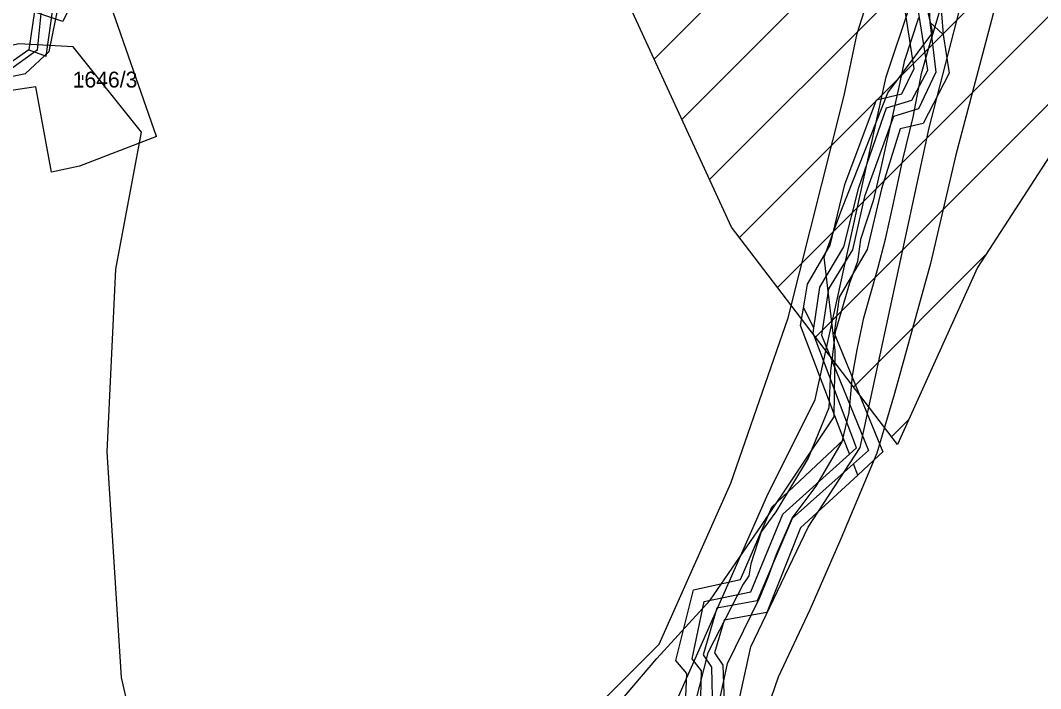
# Model space of a CAD drawing. Extents: x -564810 to -550519, y -1045831 to -1034011.
# Drawn here: x -552963 to -552634.5, y -1039093.8 to -1038878.7 of the extents above; entities that cross this region are included whole.
import ezdxf

# ---------------------------------------------------------------- set-up
doc = ezdxf.new("R2010")
doc.units = 0
for name, color, linetype in [('Biokoridory', 7, 'Continuous'), ('Interakční prvky', 7, 'Continuous'), ('KN stav', 7, 'Continuous'), ('Odvodněné plochy', 7, 'Continuous'), ('Parcelní čísla', 7, 'Continuous'), ('přeložka st silnice', 7, 'Continuous'), ('STG', 7, 'Continuous'), ('vodní toky', 7, 'Continuous'), ('Vrstva 33', 7, 'Continuous'), ('Vrstva 4', 7, 'Continuous'), ('zamokř ploch', 7, 'Continuous')]:
    doc.layers.add(name, color=color, linetype=linetype)

msp = doc.modelspace()

# ---------------------------------------------------------------- linework, layer by layer
at = {"layer": 'Biokoridory'}
for points in [[(-552893.82, -1039243.41), (-552882.62, -1039197.36), (-552875.06, -1039180.81), (-552864.43, -1039168.12), (-552853.31, -1039155.74), (-552836.6, -1039142.15), (-552820.61, -1039127.79), (-552816.3, -1039123.69), (-552795.16, -1039108.83), (-552776.25, -1039098.43), (-552757.33, -1039079.51), (-552734.17, -1039027.64), (-552715.77, -1038974.4), (-552697.67, -1038902.88), (-552693.54, -1038882.9), (-552685.68, -1038858.26)], [(-552649.29, -1038875), (-552661.72, -1038921.93), (-552669.89, -1038956.9), (-552681.54, -1038998.77), (-552687.16, -1039018.04), (-552698.76, -1039045.52), (-552708.72, -1039068.42), (-552718.95, -1039090.09), (-552724.64, -1039106.59), (-552736.33, -1039124.92), (-552755.82, -1039138.71), (-552790.29, -1039154.41), (-552806.89, -1039168.99), (-552825.22, -1039189.51), (-552839.4, -1039208.72), (-552850.78, -1039231.19), (-552874.26, -1039284.06), (-552893.66, -1039243.41)]]:
    msp.add_lwpolyline(points, dxfattribs=at)
at = {"layer": 'Interakční prvky'}
for points in [[(-552888.79, -1039249.84), (-552870.94, -1039193.46), (-552864.8, -1039178.94), (-552852.52, -1039170.01), (-552839.13, -1039166.1), (-552811.23, -1039127.58), (-552777.19, -1039111.39), (-552753.76, -1039102.46), (-552722.66, -1039031.95), (-552707.03, -1039000.69), (-552684.15, -1038896.85), (-552660.81, -1038826.84), (-552647.98, -1038807.85), (-552629.57, -1038796.69), (-552587.16, -1038741.98), (-552546.42, -1038719.65), (-552514.06, -1038692.29), (-552497.58, -1038671.43), (-552468.56, -1038650.78), (-552447.92, -1038631.8), (-552403.28, -1038613.37), (-552369.24, -1038575.41), (-552351.38, -1038527.4)], [(-552873.92, -1039264.58), (-552857.18, -1039216.01), (-552845.46, -1039195.91), (-552826.49, -1039179.72), (-552814.22, -1039161.3), (-552789.66, -1039144.55), (-552774.04, -1039133.95), (-552742.23, -1039123.34), (-552732.19, -1039100.45), (-552727.73, -1039080.35), (-552709.31, -1039041.83), (-552692.57, -1039016.15), (-552670.3, -1038913.28), (-552658.03, -1038865.27), (-552641.85, -1038836.24)]]:
    msp.add_lwpolyline(points, dxfattribs=at)
at = {"layer": 'KN stav'}
for p, q in [((-552951.17, -1038824.08), (-552960.2, -1038888.15)), ((-552954.69, -1038890.18), (-552946.85, -1038836.51)), ((-552946.85, -1038836.51), (-552919.23, -1038915.91)), ((-552671.27, -1038855.65), (-552670.14, -1038879.21)), ((-552667.88, -1038856.9), (-552665.83, -1038883.18)), ((-552675.22, -1038894.13), (-552678.9, -1038870.11)), ((-552670.81, -1038894.7), (-552673.87, -1038875.09)), ((-552670.14, -1038879.21), (-552668.16, -1038895.38)), ((-552665.83, -1038883.18), (-552663.87, -1038895.66)), ((-552960.2, -1038888.15), (-552982.51, -1038903.73)), ((-552960.2, -1038888.15), (-552954.69, -1038890.18)), ((-552679.2, -1038902.33), (-552675.22, -1038894.13)), ((-552675.94, -1038904.35), (-552670.81, -1038894.7)), ((-552668.16, -1038895.38), (-552673.78, -1038907.17)), ((-552663.87, -1038895.66), (-552672.24, -1038911.89)), ((-552958.02, -1038900.01), (-552982.51, -1038903.73)), ((-552952.92, -1038927.49), (-552958.02, -1038900.01)), ((-552697.53, -1038931.55), (-552687.35, -1038904.22)), ((-552687.35, -1038904.22), (-552679.2, -1038902.33)), ((-552693.04, -1038932.52), (-552684.04, -1038906.78)), ((-552684.04, -1038906.78), (-552675.94, -1038904.35)), ((-552673.78, -1038907.17), (-552681.84, -1038909.6)), ((-552681.84, -1038909.6), (-552691.19, -1038935.35)), ((-552679.68, -1038913.61), (-552685.68, -1038932.85)), ((-552672.24, -1038911.89), (-552679.68, -1038913.61)), ((-552919.16, -1038916.1), (-552943.9, -1038925.63)), ((-552919.23, -1038915.91), (-552919.16, -1038916.1)), ((-552943.9, -1038925.63), (-552952.92, -1038927.49)), ((-552702.2, -1038951), (-552697.53, -1038931.55)), ((-552697.79, -1038951.57), (-552693.04, -1038932.52)), ((-552685.68, -1038932.85), (-552690.3, -1038952.46)), ((-552691.19, -1038935.35), (-552695.01, -1038952.54)), ((-552709.51, -1038963.61), (-552702.2, -1038951)), ((-552705.5, -1038964.58), (-552697.79, -1038951.57)), ((-552695.01, -1038952.54), (-552702.77, -1038965.07)), ((-552690.3, -1038952.46), (-552699.33, -1038967.8)), ((-552710.5, -1038969.34), (-552709.51, -1038963.61)), ((-552707.5, -1038977.74), (-552705.5, -1038964.58)), ((-552702.77, -1038965.07), (-552705.01, -1038979.97)), ((-552711.8, -1038976.93), (-552710.5, -1038969.34)), ((-552699.33, -1038967.8), (-552700.91, -1038979.4)), ((-552697.78, -1039013.56), (-552711.8, -1038976.93)), ((-552707.74, -1038979.36), (-552707.5, -1038977.74)), ((-552693.77, -1039016.28), (-552707.74, -1038979.36)), ((-552700.91, -1038979.4), (-552685.26, -1039017.59)), ((-552705.01, -1038979.97), (-552689.92, -1039017.18)), ((-552721, -1039035.4), (-552697.78, -1039013.56)), ((-552717.46, -1039037.66), (-552695.98, -1039018.27)), ((-552695.98, -1039018.27), (-552693.77, -1039016.28)), ((-552689.92, -1039017.18), (-552694.75, -1039021.47)), ((-552686.55, -1039018.78), (-552693.37, -1039025.08)), ((-552685.26, -1039017.59), (-552686.55, -1039018.78)), ((-552694.75, -1039021.47), (-552714.5, -1039039.01)), ((-552693.37, -1039025.08), (-552711.76, -1039042.07)), ((-552731.09, -1039058.66), (-552721, -1039035.4)), ((-552727.82, -1039062.59), (-552717.46, -1039037.66)), ((-552714.5, -1039039.01), (-552725.74, -1039065.55)), ((-552711.76, -1039042.07), (-552722.63, -1039069.33)), ((-552746.23, -1039061.97), (-552731.09, -1039058.66)), ((-552751.91, -1039084.74), (-552746.23, -1039061.97)), ((-552742.75, -1039065.79), (-552727.82, -1039062.59)), ((-552746.7, -1039084.15), (-552742.75, -1039065.79)), ((-552738.77, -1039067.94), (-552743.1, -1039082.91)), ((-552725.74, -1039065.55), (-552738.77, -1039067.94)), ((-552736.35, -1039071.7), (-552739.5, -1039082.32)), ((-552722.63, -1039069.33), (-552736.35, -1039071.7)), ((-552748.42, -1039088.88), (-552751.91, -1039084.74)), ((-552743.64, -1039088.07), (-552746.7, -1039084.15)), ((-552743.1, -1039082.91), (-552740.41, -1039086.89)), ((-552739.5, -1039082.32), (-552736.82, -1039086.19)), ((-552744.01, -1039100.4), (-552743.64, -1039088.07)), ((-552740.41, -1039086.89), (-552740.09, -1039102.66)), ((-552736.82, -1039086.19), (-552736.17, -1039103.57)), ((-552748.9, -1039101.53), (-552748.42, -1039088.88))]:
    msp.add_line(p, q, dxfattribs=at)
at = {"layer": 'Odvodněné plochy'}
for points in [[(-552908.8, -1038796.18), (-552949.29, -1038879.02), (-552998.98, -1038862.45)], [(-552481.84, -1038855.09), (-552606.98, -1038884.54), (-552654.83, -1038958.17), (-552680.6, -1039015.24), (-552733.97, -1038945.29), (-552767.09, -1038873.49)]]:
    msp.add_lwpolyline(points, dxfattribs=at)
at = {"layer": 'přeložka st silnice'}
for p, q in [((-552758.93, -1038891.19), (-552475.06, -1038607.33)), ((-552741.07, -1038929.9), (-552425.66, -1038614.49)), ((-552750, -1038910.55), (-552457.39, -1038617.94)), ((-552731.46, -1038948.58), (-552403.2, -1038620.31)), ((-552719.22, -1038964.62), (-552384.48, -1038629.88)), ((-552706.98, -1038980.66), (-552365.76, -1038639.45)), ((-552694.74, -1038996.71), (-552652.3, -1038954.27)), ((-552682.5, -1039012.75), (-552676.99, -1039007.24))]:
    msp.add_line(p, q, dxfattribs=at)
at = {"layer": 'STG'}
msp.add_lwpolyline([(-553077.37, -1039475.17), (-553074.61, -1039459.55), (-553032.36, -1039426.47), (-553011.23, -1039412.69), (-552967.14, -1039367.67), (-552937.75, -1039330), (-552909.27, -1039281.3), (-552907.43, -1039273.03), (-552900.09, -1039209.63), (-552915.7, -1039154.51), (-552930.4, -1039090.19), (-552934.99, -1039017.61), (-552932.23, -1038958.8), (-552923.97, -1038914.7), (-552946.01, -1038887.14), (-552963.47, -1038886.22), (-552998.37, -1038894.49), (-553092.98, -1038892.65), (-553109.51, -1038893.57)], dxfattribs=at)
at = {"layer": 'vodní toky'}
for p, q in [((-552670, -1038885.99), (-552665.49, -1038870.76)), ((-552673.77, -1038877.89), (-552678.35, -1038891.9)), ((-552672.8, -1038895.77), (-552670, -1038885.99)), ((-552678.35, -1038891.9), (-552679.83, -1038898.72)), ((-552675.46, -1038909.84), (-552672.8, -1038895.77)), ((-552679.83, -1038898.72), (-552685.86, -1038926.15)), ((-552678.85, -1038923.49), (-552675.46, -1038909.84)), ((-552681.87, -1038937.47), (-552678.85, -1038923.49)), ((-552685.86, -1038926.15), (-552688.35, -1038936.74)), ((-552688.35, -1038936.74), (-552692.45, -1038949.2)), ((-552684.42, -1038949.11), (-552681.87, -1038937.47)), ((-552692.45, -1038949.2), (-552693.42, -1038956.27)), ((-552686.87, -1038958.55), (-552684.42, -1038949.11)), ((-552693.42, -1038956.27), (-552695.96, -1038963.23)), ((-552691.4, -1038974.39), (-552686.87, -1038958.55)), ((-552695.96, -1038963.23), (-552700.65, -1038979.07)), ((-552693.49, -1038984.71), (-552691.4, -1038974.39)), ((-552700.65, -1038979.07), (-552702.09, -1038991.55)), ((-552695, -1038993.11), (-552693.49, -1038984.71)), ((-552702.09, -1038991.55), (-552702.63, -1039003.45)), ((-552696.06, -1039004.9), (-552695, -1038993.11)), ((-552702.63, -1039003.45), (-552709.27, -1039019.6)), ((-552698.34, -1039014.36), (-552696.06, -1039004.9)), ((-552706.69, -1039028.64), (-552698.34, -1039014.36)), ((-552709.27, -1039019.6), (-552719.76, -1039036.88)), ((-552714.41, -1039038.88), (-552706.69, -1039028.64)), ((-552719.76, -1039036.88), (-552724.43, -1039043.36)), ((-552719.47, -1039050.52), (-552714.41, -1039038.88)), ((-552724.43, -1039043.36), (-552727.8, -1039053.63)), ((-552722.16, -1039057.86), (-552719.47, -1039050.52)), ((-552727.8, -1039053.63), (-552728.43, -1039057.52)), ((-552728.43, -1039057.52), (-552730.23, -1039060.16)), ((-552724.84, -1039064.47), (-552722.16, -1039057.86)), ((-552730.23, -1039060.16), (-552741.64, -1039082.22)), ((-552735.24, -1039085.74), (-552724.84, -1039064.47)), ((-552741.64, -1039082.22), (-552745.81, -1039098.69)), ((-552739.9, -1039106.85), (-552735.24, -1039085.74))]:
    msp.add_line(p, q, dxfattribs=at)
msp.add_lwpolyline([(-552955.69, -1038869.91), (-552957.55, -1038888.22), (-552967.22, -1038895.25), (-552971.18, -1038893.98), (-552971.85, -1038895.77), (-552966.97, -1038897), (-552961.33, -1038895.73), (-552953.74, -1038888.66), (-552949.27, -1038867.01)], dxfattribs=at)
at = {"layer": 'Vrstva 33'}
msp.add_lwpolyline([(-552994.6, -1039421.09), (-552958.58, -1039369.51), (-552899.26, -1039271.3), (-552887.25, -1039260.7), (-552878.77, -1039249.4), (-552859, -1039192.88), (-552837.81, -1039162.49), (-552822.98, -1039145.54), (-552802.5, -1039132.11), (-552782.73, -1039113.04), (-552758.01, -1039084.07), (-552740.88, -1039065.34), (-552724.29, -1039041.32), (-552700.98, -1039006.35), (-552700.63, -1038984.97), (-552704.16, -1038954.94), (-552698.51, -1038939.4), (-552683.68, -1038901.95), (-552669.2, -1038882.52), (-552672.73, -1038867.19)], dxfattribs=at)
at = {"layer": 'Vrstva 4'}
for p, q in [((-552670.14, -1038879.21), (-552665.83, -1038883.17)), ((-552707.5, -1038977.74), (-552710.78, -1038970.96)), ((-552695.98, -1039018.26), (-552697.78, -1039013.55)), ((-552693.37, -1039025.08), (-552694.75, -1039021.47))]:
    msp.add_line(p, q, dxfattribs=at)
at = {"layer": 'zamokř ploch'}
for p, q in [((-552944.01, -1038896.27), (-552944.01, -1038897.77)), ((-552943.01, -1038896.27), (-552943.01, -1038897.77))]:
    msp.add_line(p, q, dxfattribs=at)

# ---------------------------------------------------------------- texts
at = {"layer": 'Parcelní čísla'}
msp.add_text('1646/3', height=5.1, dxfattribs=at).set_placement((-552946.14, -1038900.28))

doc.saveas('drawing.dxf')
